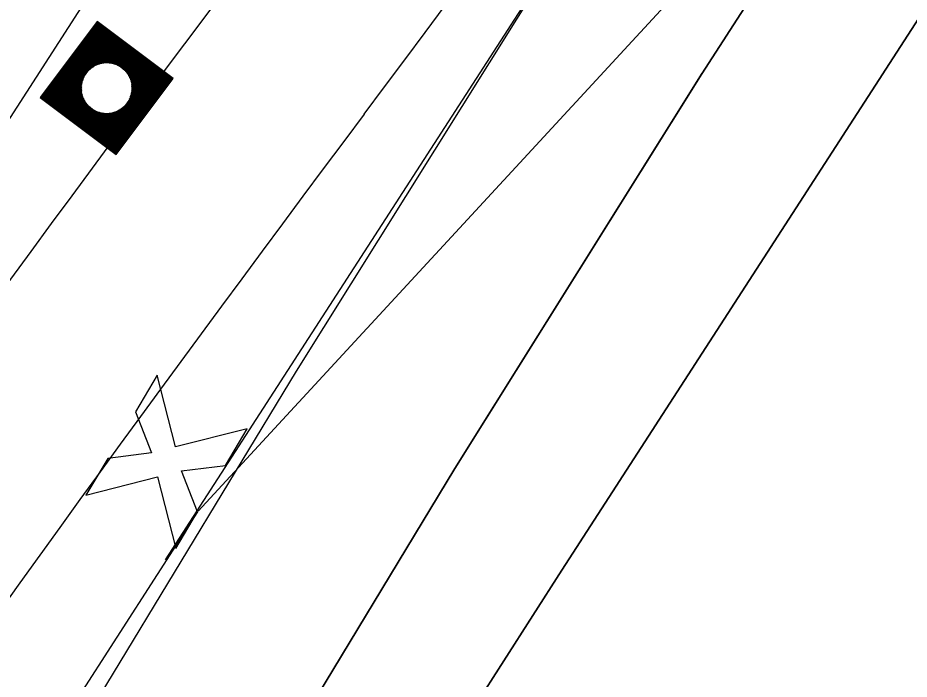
# Model space of a CAD drawing. Extents: x 14104283 to 14128447, y 8633203 to 8671666.
# Drawn here: x 14119200.5 to 14119258, y 8668930.5 to 8668973.1 of the extents above; entities that cross this region are included whole.
import ezdxf

# ---------------------------------------------------------------- set-up
doc = ezdxf.new("R2010")
doc.units = 0
for name, color, linetype in [('Cell', 7, 'Continuous'), ('dsnCellElements', 7, 'Continuous'), ('dsnPaintExistingBrokenLaneLineWhite', 7, 'Continuous'), ('dsnShadingPaved', 7, 'Continuous'), ('dsnStdLabel', 7, 'Continuous'), ('dsnStgShadingPrevPav', 7, 'Continuous'), ('dsnStgShadingPropPav', 7, 'Continuous'), ('dsnTapeExistingChannelizingLaneYellow', 7, 'Continuous'), ('dsnTapePlaceChannelizingLaneWhite', 7, 'Continuous'), ('dsnTapePlaceChannelizingYellow', 7, 'Continuous'), ('dsnTapeRemoveChannelizingWhite', 7, 'Continuous'), ('dsnTapeRemoveChannelizingYellow', 7, 'Continuous')]:
    doc.layers.add(name, color=color, linetype=linetype)

msp = doc.modelspace()

# ---------------------------------------------------------------- linework, layer by layer
at = {"layer": 'Cell'}
for p, q in [((14119209.482, 8668950.076), (14119208.075, 8668947.713)), ((14119210.655, 8668945.449), (14119209.482, 8668950.076)), ((14119208.075, 8668947.713), (14119209.113, 8668945.058)), ((14119215.282, 8668946.623), (14119210.655, 8668945.449)), ((14119213.875, 8668944.26), (14119215.282, 8668946.623)), ((14119209.113, 8668945.058), (14119206.284, 8668944.706)), ((14119206.284, 8668944.706), (14119204.877, 8668942.343)), ((14119211.046, 8668943.907), (14119213.875, 8668944.26)), ((14119212.084, 8668941.252), (14119211.046, 8668943.907)), ((14119204.877, 8668942.343), (14119209.504, 8668943.516)), ((14119209.504, 8668943.516), (14119210.677, 8668938.89)), ((14119210.677, 8668938.89), (14119212.084, 8668941.252))]:
    msp.add_line(p, q, dxfattribs=at)
at = {"layer": 'dsnCellElements'}
msp.add_circle((14119206.219, 8668968.591), 1.65, dxfattribs=at)
at = {"layer": 'dsnPaintExistingBrokenLaneLineWhite'}
msp.add_line((14119210.017, 8668938.174), (14119234.389, 8668975.908), dxfattribs=at)
at = {"layer": 'dsnShadingPaved'}
for p, q in [((14119367.38, 8669159.704), (14119244.609, 8668969.513)), ((14119219.814, 8668997.412), (14119165.582, 8668913.395))]:
    msp.add_line(p, q, dxfattribs=at)
for points in [[(14119112.163, 8668768.146), (14119121.905, 8668785.647), (14119131.741, 8668803.137), (14119141.652, 8668820.582), (14119151.641, 8668837.985), (14119161.707, 8668855.347), (14119171.849, 8668872.666), (14119182.068, 8668889.943), (14119192.379, 8668907.203), (14119202.726, 8668924.353), (14119218.461, 8668950.342), (14119234.436, 8668975.877)], [(14119244.609, 8668969.513), (14119228.681, 8668944.052), (14119212.996, 8668918.146), (14119202.668, 8668901.026), (14119192.383, 8668883.811), (14119182.191, 8668866.58), (14119172.075, 8668849.305), (14119162.036, 8668831.989), (14119152.073, 8668814.631), (14119142.188, 8668797.231), (14119132.377, 8668779.788), (14119122.648, 8668762.31)]]:
    msp.add_lwpolyline(points, dxfattribs=at)
at = {"layer": 'dsnStdLabel'}
for points in [[(14119206.833, 8668964.303), (14119210.506, 8668969.206), (14119205.604, 8668972.879), (14119201.931, 8668967.976), (14119206.833, 8668964.303)], [(14119206.831, 8668964.305), (14119210.502, 8668969.205), (14119205.605, 8668972.874), (14119201.936, 8668967.977), (14119206.835, 8668964.306)], [(14119206.828, 8668964.307), (14119210.497, 8668969.204), (14119205.605, 8668972.869), (14119201.94, 8668967.978), (14119206.837, 8668964.309)], [(14119206.885, 8668964.438), (14119210.451, 8668969.198), (14119205.612, 8668972.823), (14119201.987, 8668967.984), (14119206.857, 8668964.335)], [(14119206.878, 8668964.484), (14119210.405, 8668969.191), (14119205.619, 8668972.777), (14119202.033, 8668967.991), (14119206.877, 8668964.361)], [(14119206.871, 8668964.53), (14119210.359, 8668969.184), (14119205.625, 8668972.731), (14119202.079, 8668967.998), (14119206.897, 8668964.388)], [(14119206.865, 8668964.577), (14119210.312, 8668969.178), (14119205.632, 8668972.685), (14119202.125, 8668968.004), (14119206.885, 8668964.438)], [(14119206.858, 8668964.623), (14119210.266, 8668969.171), (14119205.639, 8668972.638), (14119202.171, 8668968.011), (14119206.878, 8668964.484)], [(14119206.852, 8668964.669), (14119210.22, 8668969.165), (14119205.645, 8668972.592), (14119202.217, 8668968.017), (14119206.871, 8668964.53)], [(14119206.845, 8668964.715), (14119210.174, 8668969.158), (14119205.652, 8668972.546), (14119202.264, 8668968.024), (14119206.865, 8668964.577)], [(14119206.838, 8668964.761), (14119210.128, 8668969.151), (14119205.658, 8668972.5), (14119202.31, 8668968.031), (14119206.858, 8668964.623)], [(14119206.832, 8668964.808), (14119210.081, 8668969.145), (14119205.665, 8668972.454), (14119202.356, 8668968.037), (14119206.852, 8668964.669)], [(14119206.825, 8668964.854), (14119210.035, 8668969.138), (14119205.672, 8668972.407), (14119202.402, 8668968.044), (14119206.845, 8668964.715)], [(14119206.819, 8668964.9), (14119209.989, 8668969.131), (14119205.678, 8668972.361), (14119202.448, 8668968.051), (14119206.838, 8668964.761)], [(14119206.812, 8668964.946), (14119209.943, 8668969.125), (14119205.685, 8668972.315), (14119202.495, 8668968.057), (14119206.832, 8668964.808)], [(14119206.805, 8668964.992), (14119209.897, 8668969.118), (14119205.692, 8668972.269), (14119202.541, 8668968.064), (14119206.825, 8668964.854)], [(14119206.799, 8668965.039), (14119209.85, 8668969.112), (14119205.698, 8668972.223), (14119202.587, 8668968.07), (14119206.819, 8668964.9)], [(14119206.792, 8668965.085), (14119209.804, 8668969.105), (14119205.705, 8668972.176), (14119202.633, 8668968.077), (14119206.812, 8668964.946)], [(14119206.785, 8668965.131), (14119209.758, 8668969.098), (14119205.711, 8668972.13), (14119202.679, 8668968.084), (14119206.805, 8668964.992)], [(14119206.779, 8668965.177), (14119209.712, 8668969.092), (14119205.718, 8668972.084), (14119202.726, 8668968.09), (14119206.799, 8668965.039)], [(14119206.772, 8668965.223), (14119209.666, 8668969.085), (14119205.725, 8668972.038), (14119202.772, 8668968.097), (14119206.792, 8668965.085)], [(14119206.766, 8668965.27), (14119209.619, 8668969.078), (14119205.731, 8668971.992), (14119202.818, 8668968.104), (14119206.785, 8668965.131)], [(14119206.759, 8668965.316), (14119209.573, 8668969.072), (14119205.738, 8668971.945), (14119202.864, 8668968.11), (14119206.779, 8668965.177)], [(14119206.752, 8668965.362), (14119209.527, 8668969.065), (14119205.745, 8668971.899), (14119202.91, 8668968.117), (14119206.772, 8668965.223)], [(14119206.746, 8668965.408), (14119209.481, 8668969.059), (14119205.751, 8668971.853), (14119202.957, 8668968.123), (14119206.766, 8668965.27)], [(14119206.739, 8668965.454), (14119209.435, 8668969.052), (14119205.758, 8668971.807), (14119203.003, 8668968.13), (14119206.759, 8668965.316)], [(14119206.732, 8668965.501), (14119209.388, 8668969.045), (14119205.764, 8668971.761), (14119203.049, 8668968.137), (14119206.752, 8668965.362)], [(14119206.726, 8668965.547), (14119209.342, 8668969.039), (14119205.771, 8668971.714), (14119203.095, 8668968.143), (14119206.746, 8668965.408)], [(14119206.719, 8668965.593), (14119209.296, 8668969.032), (14119205.778, 8668971.668), (14119203.141, 8668968.15), (14119206.739, 8668965.454)], [(14119206.713, 8668965.639), (14119209.25, 8668969.025), (14119205.784, 8668971.622), (14119203.188, 8668968.156), (14119206.732, 8668965.501)], [(14119206.706, 8668965.685), (14119209.204, 8668969.019), (14119205.791, 8668971.576), (14119203.234, 8668968.163), (14119206.726, 8668965.547)], [(14119206.699, 8668965.732), (14119209.157, 8668969.012), (14119205.797, 8668971.53), (14119203.28, 8668968.17), (14119206.719, 8668965.593)], [(14119206.693, 8668965.778), (14119209.111, 8668969.006), (14119205.804, 8668971.483), (14119203.326, 8668968.176), (14119206.713, 8668965.639)], [(14119206.686, 8668965.824), (14119209.065, 8668968.999), (14119205.811, 8668971.437), (14119203.372, 8668968.183), (14119206.706, 8668965.685)], [(14119206.679, 8668965.87), (14119209.019, 8668968.992), (14119205.817, 8668971.391), (14119203.419, 8668968.19), (14119206.699, 8668965.732)], [(14119206.673, 8668965.916), (14119208.973, 8668968.986), (14119205.824, 8668971.345), (14119203.465, 8668968.196), (14119206.693, 8668965.778)], [(14119206.666, 8668965.962), (14119208.926, 8668968.979), (14119205.831, 8668971.299), (14119203.511, 8668968.203), (14119206.686, 8668965.824)], [(14119206.66, 8668966.009), (14119208.88, 8668968.972), (14119205.837, 8668971.252), (14119203.557, 8668968.209), (14119206.679, 8668965.87)], [(14119206.653, 8668966.055), (14119208.834, 8668968.966), (14119205.844, 8668971.206), (14119203.603, 8668968.216), (14119206.673, 8668965.916)], [(14119206.646, 8668966.101), (14119208.788, 8668968.959), (14119205.85, 8668971.16), (14119203.65, 8668968.223), (14119206.666, 8668965.962)], [(14119206.64, 8668966.147), (14119208.742, 8668968.953), (14119205.857, 8668971.114), (14119203.696, 8668968.229), (14119206.66, 8668966.009)], [(14119206.633, 8668966.193), (14119208.695, 8668968.946), (14119205.864, 8668971.068), (14119203.742, 8668968.236), (14119206.653, 8668966.055)], [(14119206.626, 8668966.24), (14119208.649, 8668968.939), (14119205.87, 8668971.021), (14119203.788, 8668968.243), (14119206.646, 8668966.101)], [(14119206.62, 8668966.286), (14119208.603, 8668968.933), (14119205.877, 8668970.975), (14119203.834, 8668968.249), (14119206.64, 8668966.147)], [(14119206.613, 8668966.332), (14119208.557, 8668968.926), (14119205.884, 8668970.929), (14119203.881, 8668968.256), (14119206.633, 8668966.193)], [(14119206.607, 8668966.378), (14119208.511, 8668968.919), (14119205.89, 8668970.883), (14119203.927, 8668968.262), (14119206.626, 8668966.24)], [(14119206.934, 8668970.059), (14119205.897, 8668970.837), (14119205.12, 8668969.799)], [(14119206.803, 8668970.116), (14119205.903, 8668970.791), (14119205.229, 8668969.891)], [(14119206.701, 8668970.152), (14119205.91, 8668970.744), (14119205.317, 8668969.953)], [(14119206.613, 8668970.176), (14119205.917, 8668970.698), (14119205.395, 8668970.001)], [(14119206.535, 8668970.194), (14119205.923, 8668970.652), (14119205.465, 8668970.04)], [(14119206.463, 8668970.206), (14119205.93, 8668970.606), (14119205.53, 8668970.072)], [(14119206.397, 8668970.215), (14119205.937, 8668970.56), (14119205.592, 8668970.099)], [(14119206.334, 8668970.22), (14119205.943, 8668970.513), (14119205.65, 8668970.122)], [(14119206.275, 8668970.223), (14119205.95, 8668970.467), (14119205.706, 8668970.142)], [(14119206.219, 8668970.224), (14119205.956, 8668970.421), (14119205.76, 8668970.159)], [(14119206.165, 8668970.224), (14119205.963, 8668970.375), (14119205.812, 8668970.173)], [(14119206.113, 8668970.221), (14119205.97, 8668970.329), (14119205.862, 8668970.185)], [(14119206.063, 8668970.217), (14119205.976, 8668970.282), (14119205.911, 8668970.195)], [(14119206.015, 8668970.212), (14119205.983, 8668970.236), (14119205.959, 8668970.204)], [(14119207.687, 8668967.875), (14119208.464, 8668968.913), (14119207.427, 8668969.69)], [(14119204.75, 8668969.306), (14119203.973, 8668968.269), (14119205.01, 8668967.492)], [(14119204.693, 8668969.176), (14119204.019, 8668968.276), (14119204.919, 8668967.601)], [(14119207.744, 8668968.006), (14119208.418, 8668968.906), (14119207.518, 8668969.58)], [(14119207.779, 8668968.109), (14119208.372, 8668968.9), (14119207.581, 8668969.492)], [(14119207.804, 8668968.196), (14119208.326, 8668968.893), (14119207.629, 8668969.415)], [(14119207.821, 8668968.275), (14119208.28, 8668968.886), (14119207.668, 8668969.345)], [(14119207.834, 8668968.346), (14119208.233, 8668968.88), (14119207.7, 8668969.279)], [(14119207.842, 8668968.413), (14119208.187, 8668968.873), (14119207.727, 8668969.218)], [(14119207.848, 8668968.476), (14119208.141, 8668968.867), (14119207.75, 8668969.159)], [(14119207.851, 8668968.535), (14119208.095, 8668968.86), (14119207.77, 8668969.104)], [(14119204.658, 8668969.073), (14119204.065, 8668968.282), (14119204.856, 8668967.69)], [(14119204.634, 8668968.986), (14119204.112, 8668968.289), (14119204.808, 8668967.767)], [(14119204.616, 8668968.907), (14119204.158, 8668968.296), (14119204.77, 8668967.837)], [(14119204.604, 8668968.836), (14119204.204, 8668968.302), (14119204.737, 8668967.902)], [(14119204.595, 8668968.769), (14119204.25, 8668968.309), (14119204.71, 8668967.964)], [(14119204.589, 8668968.706), (14119204.296, 8668968.315), (14119204.687, 8668968.022)], [(14119204.586, 8668968.647), (14119204.343, 8668968.322), (14119204.668, 8668968.078)], [(14119204.585, 8668968.591), (14119204.389, 8668968.329), (14119204.651, 8668968.132)], [(14119204.586, 8668968.537), (14119204.435, 8668968.335), (14119204.637, 8668968.184)], [(14119207.852, 8668968.591), (14119208.049, 8668968.853), (14119207.786, 8668969.05)], [(14119207.851, 8668968.645), (14119208.002, 8668968.847), (14119207.801, 8668968.998)], [(14119207.849, 8668968.697), (14119207.956, 8668968.84), (14119207.813, 8668968.948)], [(14119207.845, 8668968.746), (14119207.91, 8668968.833), (14119207.823, 8668968.899)], [(14119207.84, 8668968.794), (14119207.864, 8668968.827), (14119207.831, 8668968.851)], [(14119204.589, 8668968.485), (14119204.481, 8668968.342), (14119204.625, 8668968.234)], [(14119204.593, 8668968.436), (14119204.527, 8668968.349), (14119204.614, 8668968.283)], [(14119204.598, 8668968.388), (14119204.574, 8668968.355), (14119204.606, 8668968.331)], [(14119206.6, 8668966.424), (14119207.318, 8668967.383)], [(14119205.503, 8668967.122), (14119206.62, 8668966.286)], [(14119205.634, 8668967.066), (14119206.613, 8668966.332)], [(14119205.736, 8668967.03), (14119206.607, 8668966.378)], [(14119205.824, 8668967.006), (14119206.6, 8668966.424)], [(14119205.902, 8668966.988), (14119206.593, 8668966.471)], [(14119205.974, 8668966.976), (14119206.587, 8668966.517)], [(14119206.041, 8668966.967), (14119206.58, 8668966.563)], [(14119206.103, 8668966.962), (14119206.574, 8668966.609)], [(14119206.162, 8668966.958), (14119206.567, 8668966.655)], [(14119206.219, 8668966.957), (14119206.56, 8668966.702)], [(14119206.273, 8668966.958), (14119206.554, 8668966.748)], [(14119206.324, 8668966.961), (14119206.547, 8668966.794)], [(14119206.374, 8668966.965), (14119206.54, 8668966.84)], [(14119206.422, 8668966.97), (14119206.534, 8668966.886)], [(14119206.534, 8668966.886), (14119206.626, 8668967.009)], [(14119206.54, 8668966.84), (14119206.678, 8668967.023)], [(14119206.547, 8668966.794), (14119206.731, 8668967.04)], [(14119206.554, 8668966.748), (14119206.787, 8668967.06)], [(14119206.56, 8668966.702), (14119206.846, 8668967.083)], [(14119206.567, 8668966.655), (14119206.907, 8668967.11)], [(14119206.574, 8668966.609), (14119206.973, 8668967.142)], [(14119206.58, 8668966.563), (14119207.043, 8668967.181)], [(14119206.587, 8668966.517), (14119207.12, 8668967.229)], [(14119206.593, 8668966.471), (14119207.208, 8668967.291)]]:
    msp.add_lwpolyline(points, dxfattribs=at)
at = {"layer": 'dsnStgShadingPrevPav'}
for p, q in [((14119299.052, 8669035.481), (14119212.122, 8668941.294)), ((14119212.084, 8668941.252), (14119185.089, 8668899.433))]:
    msp.add_line(p, q, dxfattribs=at)
for points in [[(14119455.82, 8669289.132), (14119447.45, 8669266.1), (14119424.618, 8669230.678), (14119396.25, 8669185.734), (14119365.958, 8669139.106), (14119334.972, 8669091.449), (14119304.908, 8669044.507), (14119267.203, 8668986.395), (14119235.589, 8668937.493), (14119203.774, 8668887.788), (14119172.82, 8668837.381)], [(14119172.82, 8668837.381), (14119203.774, 8668887.788), (14119235.589, 8668937.493), (14119267.203, 8668986.395), (14119299.052, 8669035.481)]]:
    msp.add_lwpolyline(points, dxfattribs=at)
at = {"layer": 'dsnStgShadingPropPav'}
for radius, end in [(1512, 159.626707), (1488, 158.157867)]:
    msp.add_arc((14120503.024, 8668359.238), radius, 147.24256, end, dxfattribs=at)
at = {"layer": 'dsnTapeExistingChannelizingLaneYellow'}
msp.add_line((14119219.81, 8668997.415), (14119165.579, 8668913.397), dxfattribs=at)
at = {"layer": 'dsnTapePlaceChannelizingLaneWhite'}
msp.add_line((14119244.609, 8668969.513), (14119259.6, 8668992.735), dxfattribs=at)
msp.add_lwpolyline([(14119122.648, 8668762.31), (14119132.377, 8668779.788), (14119142.188, 8668797.231), (14119152.073, 8668814.631), (14119162.036, 8668831.989), (14119172.075, 8668849.305), (14119187.287, 8668875.195), (14119192.383, 8668883.811), (14119202.668, 8668901.026), (14119212.996, 8668918.146), (14119228.681, 8668944.052), (14119244.637, 8668969.555)], dxfattribs=at)
at = {"layer": 'dsnTapePlaceChannelizingYellow'}
msp.add_lwpolyline([(14119112.138, 8668768.105), (14119126.823, 8668794.392), (14119131.741, 8668803.137), (14119141.652, 8668820.582), (14119161.707, 8668855.347), (14119176.958, 8668881.305), (14119182.068, 8668889.943), (14119192.379, 8668907.203), (14119202.726, 8668924.353), (14119218.461, 8668950.342), (14119234.436, 8668975.877)], dxfattribs=at)
at = {"layer": 'dsnTapeRemoveChannelizingWhite'}
for centre, start, end in [((14117622.377, 8670166.303), 323.15224, 327.157369), ((14120823.304, 8667767.54), 143.15224, 151.245378)]:
    msp.add_arc(centre, 2000, start, end, dxfattribs=at)
at = {"layer": 'dsnTapeRemoveChannelizingYellow'}
msp.add_arc((14120823.304, 8667767.54), 2012, 143.15224, 151.245378, dxfattribs=at)

doc.saveas('drawing.dxf')
